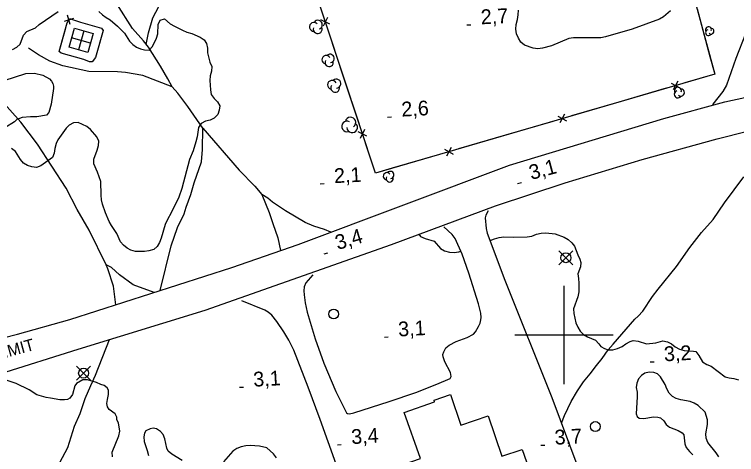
# Model space of a CAD drawing. Extents: x 336540 to 340074, y 5572036 to 5573747.
# Drawn here: x 338688.2 to 338835.1, y 5572575.7 to 5572665.2 of the extents above; entities that cross this region are included whole.
import ezdxf

# ---------------------------------------------------------------- set-up
doc = ezdxf.new("R2010")
doc.units = 0
for name, color, linetype in [('Niveau 15', 7, 'Continuous'), ('Niveau 19', 7, 'Continuous'), ('Niveau 2', 7, 'Continuous'), ('Niveau 21', 7, 'Continuous'), ('Niveau 22', 7, 'Continuous'), ('Niveau 3', 7, 'Continuous'), ('Niveau 31', 7, 'Continuous'), ('Niveau 34', 7, 'Continuous'), ('Niveau 36', 7, 'Continuous'), ('Niveau 37', 7, 'Continuous'), ('Niveau 44', 7, 'Continuous'), ('Niveau 61', 7, 'Continuous')]:
    doc.layers.add(name, color=color, linetype=linetype)

msp = doc.modelspace()

# ---------------------------------------------------------------- linework, layer by layer
at = {"layer": 'Niveau 19'}
for points in [[(338784.58, 5572625.22), (338784.09, 5572624.38), (338783.97, 5572623.8), (338784.13, 5572621.66), (338784.37, 5572620.68), (338787.96, 5572611.12), (338797.47, 5572587.28), (338802.8, 5572573.1), (338805.11, 5572566.74), (338808.23, 5572557.64), (338810.53, 5572550.33), (338811.76, 5572545.84), (338811.43, 5572545.61), (338800.87, 5572541.47)], [(338748.88, 5572612.25), (338747.46, 5572610.59), (338747.15, 5572609.77), (338747.09, 5572608.96), (338747.15, 5572608.16), (338747.37, 5572606.53), (338747.76, 5572604.6), (338749.37, 5572599.21), (338751.14, 5572594.22), (338753.57, 5572588.48), (338755.76, 5572584.14), (338755.92, 5572584.02), (338756.37, 5572583.93), (338757.25, 5572584.12), (338764.4, 5572586.42), (338769.81, 5572588.31), (338774.12, 5572589.97), (338776.82, 5572591.11), (338777.02, 5572591.55), (338776.89, 5572592.37), (338775.73, 5572594.54), (338775.37, 5572595.51), (338775.36, 5572596.04), (338775.51, 5572596.57), (338775.97, 5572597.35), (338776.59, 5572597.94), (338778.03, 5572598.69), (338780.3, 5572599.49), (338781.59, 5572600.18), (338782.01, 5572600.62), (338782.62, 5572601.74), (338782.9, 5572602.38), (338783.08, 5572603.04), (338783.13, 5572603.52), (338783.07, 5572604.42), (338782.59, 5572606.31), (338780.64, 5572612.59), (338779.29, 5572616.42), (338777.84, 5572619.63), (338777.23, 5572620.39), (338775.53, 5572621.95)], [(338771.5, 5572542.82), (338764.94, 5572540.36), (338764.6, 5572540.37), (338764.36, 5572540.61), (338762.09, 5572547.39), (338758.93, 5572558.21), (338756.87, 5572564.64), (338750.38, 5572582.79), (338747.93, 5572589.39), (338745.02, 5572596.87), (338743.99, 5572598.95), (338743, 5572600.63), (338741.57, 5572602.74), (338740.53, 5572603.99), (338739.85, 5572604.59), (338739.12, 5572605.03), (338734.43, 5572606.91)]]:
    msp.add_lwpolyline(points, dxfattribs=at)
at = {"layer": 'Niveau 2'}
for points in [[(338687.86, 5572658.06), (338688.7, 5572658.53), (338689.36, 5572659.16), (338690.06, 5572660.98), (338690.73, 5572661.72), (338692.52, 5572662.49), (338693.24, 5572663.13), (338697.14, 5572665.8)], [(338821.6, 5572665.94), (338820.21, 5572664.73), (338819.37, 5572664.2), (338813.83, 5572662.17), (338808.38, 5572660.64), (338807.48, 5572660.46), (338804.78, 5572660.4), (338801.9, 5572660.45), (338800.95, 5572660.26), (338797.42, 5572658.83), (338795.62, 5572658.34), (338794.67, 5572658.21), (338793.71, 5572658.3), (338791.95, 5572658.93), (338791.21, 5572659.54), (338790.69, 5572660.37), (338790.34, 5572661.26), (338790.15, 5572662.21), (338790.25, 5572663.17), (338790.52, 5572664.13), (338790.67, 5572665.09), (338790.71, 5572666.05)], [(338705.38, 5572665.76), (338706.12, 5572665.1), (338706.86, 5572664.55), (338707.71, 5572664.07), (338709.2, 5572662.8), (338710.58, 5572661.37), (338711.62, 5572659.76), (338712.31, 5572659.05), (338713.05, 5572658.56), (338713.84, 5572658.18), (338714.69, 5572657.97), (338715.65, 5572657.94), (338716.31, 5572658.68), (338717.13, 5572660.33), (338717.4, 5572661.24), (338717.43, 5572663.15), (338717.86, 5572664.01), (338718.76, 5572664.31), (338719.9, 5572663.26), (338720.76, 5572662.78), (338722.41, 5572661.97), (338723.31, 5572661.59), (338724.28, 5572661.33), (338725.98, 5572660.53), (338726.78, 5572660.04), (338727.3, 5572659.26), (338727.48, 5572658.31), (338727.5, 5572657.41), (338727.98, 5572655.51), (338728.33, 5572654.61), (338728.29, 5572653.66), (338728.02, 5572652.69), (338727.98, 5572651.74), (338728.07, 5572649.83), (338728.25, 5572648.87), (338728.83, 5572648.1), (338729.52, 5572647.44), (338729.98, 5572646.6), (338729.88, 5572645.7), (338729.56, 5572644.8), (338728.84, 5572644.1), (338728, 5572643.69), (338727.05, 5572643.45), (338726.21, 5572642.98), (338725.66, 5572642.18), (338725.41, 5572640.26), (338725.14, 5572639.3), (338724.55, 5572637.43), (338723.85, 5572635.67), (338722.25, 5572629.79), (338721.66, 5572628.03), (338720.19, 5572624.96), (338719.26, 5572623.36), (338718.88, 5572622.46), (338718.08, 5572619.68), (338717.75, 5572618.78), (338717.26, 5572617.98), (338716.54, 5572617.4), (338715.58, 5572617.1), (338714.68, 5572616.97)], [(338686.15, 5572651.76), (338690.53, 5572653.16), (338692.33, 5572653.22), (338694, 5572652.86), (338695.33, 5572652.12), (338695.74, 5572651.63), (338696.01, 5572651.13), (338696.14, 5572650.62), (338696.17, 5572650.09), (338695.7, 5572646.93), (338695.2, 5572645.23), (338694.71, 5572644.71), (338692.79, 5572644.33), (338691.49, 5572644.39), (338689.81, 5572644.25), (338688.73, 5572643.81), (338688.41, 5572643.57), (338688.23, 5572643.31), (338686.24, 5572642.14)], [(338714.68, 5572616.97), (338712.82, 5572616.98), (338711.92, 5572617.24), (338711.12, 5572617.62), (338710.38, 5572618.28), (338709.8, 5572618.94), (338709.04, 5572620.61), (338707.95, 5572622.22), (338707.48, 5572623.05), (338706.72, 5572624.83), (338706.13, 5572626.56), (338705.95, 5572627.46), (338705.87, 5572628.41), (338705.77, 5572631.22), (338705.12, 5572633.07), (338704.36, 5572634.79), (338704.34, 5572635.75), (338705.05, 5572637.56), (338705.31, 5572638.53), (338705.36, 5572639.43), (338705, 5572640.32), (338703.68, 5572641.75), (338702.94, 5572642.41), (338701.18, 5572643.22), (338700.22, 5572643.14), (338699.38, 5572642.67), (338698.72, 5572642.04), (338697.07, 5572639.7), (338696.68, 5572638.9), (338696.42, 5572637.94), (338696.32, 5572636.98), (338695.94, 5572636.07), (338693.6, 5572634.39), (338692.71, 5572634.03), (338691.75, 5572634.18), (338690.9, 5572634.44), (338690.1, 5572634.93), (338689.47, 5572635.7), (338688.43, 5572637.31), (338687.63, 5572637.91)], [(338770.43, 5572620.46), (338770.81, 5572620), (338771.72, 5572619.62), (338773.59, 5572619.05), (338774.85, 5572617.56), (338775.7, 5572617.07), (338776.66, 5572616.86), (338777.62, 5572616.77), (338778.58, 5572616.91), (338779, 5572617.06)], [(338784.94, 5572619.17), (338785.86, 5572619.54), (338786.82, 5572619.84), (338787.77, 5572619.98), (338789.69, 5572619.85), (338792.5, 5572619.97), (338793.46, 5572620.1), (338794.36, 5572620.46), (338795.31, 5572620.7), (338796.27, 5572620.78), (338798.19, 5572620.54), (338800, 5572619.85), (338800.85, 5572619.42), (338801.59, 5572618.76), (338802.11, 5572618.04), (338802.76, 5572616.26), (338803.22, 5572615.42), (338803.4, 5572614.75), (338803.3, 5572613.85), (338802.76, 5572612.43), (338802.95, 5572611.48), (338803.02, 5572610.53), (338802.99, 5572608.73), (338802.78, 5572607.77), (338801.92, 5572605.28), (338801.99, 5572604.32), (338802.41, 5572602.48), (338802.76, 5572601.58), (338803.23, 5572600.75), (338803.91, 5572600.09), (338804.76, 5572599.6), (338806.35, 5572598.91), (338807.04, 5572598.19), (338807.44, 5572597.64), (338808.18, 5572597.21), (338808.97, 5572596.94), (338809.93, 5572596.96), (338810.88, 5572597.21), (338811.78, 5572597.62), (338812.56, 5572598.2), (338813.4, 5572598.67), (338814.07, 5572598.85), (338815.03, 5572598.71), (338816.73, 5572598.18), (338818.64, 5572598.39), (338820.04, 5572598.76), (338821, 5572598.56), (338821.85, 5572598.18), (338822.6, 5572597.58), (338823.45, 5572597.09), (338824.41, 5572596.83), (338826.33, 5572596.71), (338826.78, 5572596.6), (338827.41, 5572595.83), (338828.16, 5572594.5), (338829.01, 5572594.01), (338829.92, 5572593.64), (338832.72, 5572591.45), (338833.56, 5572591.25), (338834.52, 5572591.15), (338835.48, 5572590.89)], [(338831.44, 5572575.18), (338830.92, 5572576.02), (338829.2, 5572578.11), (338828.91, 5572579.01), (338828.78, 5572579.85), (338829.15, 5572581.76), (338829.13, 5572582.72), (338828.66, 5572584.28), (338827.28, 5572585.66), (338826.43, 5572586.09), (338825.64, 5572586.46), (338823.72, 5572586.81), (338822.76, 5572587.07), (338822.02, 5572587.45), (338821.33, 5572588.17), (338820.87, 5572589), (338820.52, 5572589.89), (338819.59, 5572591.5), (338818.96, 5572592.05), (338818.23, 5572592.37), (338817.27, 5572592.4), (338816.43, 5572592.22), (338815.7, 5572591.75), (338815.15, 5572591.07), (338814.77, 5572590.21), (338814.67, 5572589.31), (338814.85, 5572588.36)], [(338708.15, 5572575.17), (338708.08, 5572576.13), (338709.43, 5572579.47), (338709.64, 5572580.43), (338709.39, 5572582.11), (338709.04, 5572582.72), (338709.03, 5572583.28), (338708.74, 5572583.95), (338707.49, 5572584.82), (338707.14, 5572585.38), (338707.02, 5572586.05), (338707.12, 5572586.89), (338707.38, 5572587.86), (338707.37, 5572588.75), (338707.08, 5572589.2), (338706.45, 5572589.69), (338705.77, 5572589.9), (338704.92, 5572590.33), (338703.11, 5572590.85), (338702.15, 5572590.89), (338700.81, 5572590.13), (338700.48, 5572589.61), (338700, 5572587.86), (338699.51, 5572587.12), (338699.01, 5572586.83), (338698.39, 5572586.76), (338697.43, 5572586.79), (338695.56, 5572587.15), (338694.66, 5572587.24), (338692.79, 5572587.82), (338691.2, 5572588.85), (338688.59, 5572590.08), (338686.77, 5572590.72)], [(338814.85, 5572588.36), (338814.87, 5572587.41), (338814.64, 5572583.97), (338814.87, 5572583.42), (338815.27, 5572583.09), (338816.23, 5572583), (338818.14, 5572583.32), (338819.04, 5572583.28), (338819.61, 5572583.13), (338820.29, 5572582.52), (338820.75, 5572581.8), (338821.44, 5572581.26), (338823.19, 5572580.57), (338823.99, 5572580.08), (338824.33, 5572579.69), (338824.53, 5572577.84), (338824.83, 5572577.06), (338825.46, 5572576.29), (338826.14, 5572575.63)], [(338722.36, 5572574.42), (338720.2, 5572575.72), (338719.46, 5572576.38), (338719.22, 5572576.93), (338718.8, 5572578.83), (338718.44, 5572579.73), (338717.93, 5572580.33), (338717.13, 5572580.88), (338716.45, 5572581.03), (338715.83, 5572580.9), (338714.94, 5572580.49), (338714.66, 5572580.04), (338714.51, 5572579.25), (338714.58, 5572578.29), (338715.23, 5572576.45), (338715.47, 5572575.5)], [(338741.5, 5572575.01), (338740.93, 5572575.78), (338739.55, 5572577.04), (338738.08, 5572577.35), (338736.17, 5572577.53), (338735.27, 5572577.45), (338734.31, 5572577.26), (338733.42, 5572576.91), (338732.64, 5572576.38), (338730.76, 5572574.15)]]:
    msp.add_lwpolyline(points, dxfattribs=at)
at = {"layer": 'Niveau 21'}
for points in [[(338685.17, 5572592.07), (338701.15, 5572597.11), (338727.04, 5572605.03), (338764.87, 5572618.37), (338786.03, 5572626.24), (338800.21, 5572630.91), (338815.9, 5572635.67), (338831.12, 5572639.89), (338862.77, 5572647.87), (338883.05, 5572652.31), (338890.8, 5572653.67), (338899.54, 5572654.73), (338907.49, 5572654.9), (338916.15, 5572654.09), (338925.7, 5572652.63), (338940.89, 5572649.74), (338955.75, 5572646.32), (338970.49, 5572642.38), (338983.35, 5572638.36), (338994.36, 5572634.26), (338999.36, 5572631.94), (339002.67, 5572630.04), (339006.34, 5572627.14), (339008.12, 5572625.03)], [(338672.08, 5572595.85), (338688.82, 5572600.14), (338699.52, 5572603.15), (338732.42, 5572613.74), (338745.92, 5572618.39), (338788.88, 5572634.5), (338820.3, 5572644), (338832.66, 5572647.41), (338851.44, 5572651.46), (338852.3, 5572651.84)]]:
    msp.add_lwpolyline(points, dxfattribs=at)
at = {"layer": 'Niveau 22'}
for points in [[(338715.03, 5572659.09), (338715.48, 5572661.42), (338716.35, 5572664.53), (338717.61, 5572666.81), (338718.43, 5572668.63), (338718.8, 5572669.82), (338719.92, 5572672.25), (338721.56, 5572675.08), (338723.3, 5572678.36), (338724.72, 5572680.63), (338726.31, 5572682.28), (338728.31, 5572683.94), (338729.62, 5572686.2), (338730.44, 5572689.03), (338730.56, 5572691.81), (338730.43, 5572693.74), (338729.96, 5572696.22), (338728.49, 5572701.14), (338727.11, 5572704.69), (338725.68, 5572707.93), (338724.16, 5572710.14), (338722.59, 5572711.84)], [(338720.27, 5572650.44), (338719.43, 5572652.1), (338717.95, 5572654.64), (338715.46, 5572658.53), (338714.48, 5572659.81), (338712.24, 5572662.35), (338709.02, 5572667.33), (338707.7, 5572669.55), (338706.54, 5572671.69), (338705.6, 5572673.81), (338703.75, 5572676.7), (338701.94, 5572681.6)], [(338842.61, 5572676.52), (338840.83, 5572671.36), (338834.93, 5572656.19), (338833, 5572650.77), (338832.27, 5572649.48), (338830.21, 5572646.96), (338830.21, 5572646.82)], [(338726.56, 5572642.03), (338723.45, 5572646.48), (338721.44, 5572649.16), (338720.27, 5572650.44), (338714.32, 5572652.76), (338710.78, 5572653.4), (338709.2, 5572653.54), (338703.34, 5572653.58), (338698.08, 5572654.72), (338695.42, 5572655.7), (338693.15, 5572656.97), (338691.08, 5572658.32)], [(338708.82, 5572606.14), (338708.38, 5572609.9), (338707.19, 5572613.45), (338706.86, 5572614.23), (338703.4, 5572621.3), (338700.97, 5572625.49), (338698.71, 5572629.85), (338692.89, 5572638.8), (338689.5, 5572643.27), (338685, 5572648.3), (338683.63, 5572650.29)], [(338717.85, 5572609.05), (338720.09, 5572618.09), (338721.37, 5572621.86), (338722.74, 5572624.65), (338723.11, 5572626.01), (338724.09, 5572628.58), (338724.75, 5572630.95), (338726.27, 5572635.22), (338726.45, 5572637.68), (338726.56, 5572642.03), (338733.93, 5572633.52), (338737.13, 5572630.25), (338738.54, 5572628.53), (338740.03, 5572624.89), (338740.8, 5572622.69), (338741.75, 5572619.76), (338742.34, 5572617.15)], [(338799.45, 5572582.02), (338800.08, 5572583.61), (338801.41, 5572586.44), (338802.69, 5572588.59), (338803.92, 5572590.46), (338805.27, 5572592.05), (338806.56, 5572593.79), (338807.7, 5572595.17), (338808.97, 5572596.94), (338809.95, 5572598.13), (338814.36, 5572603.21), (338815.07, 5572603.83), (338816.01, 5572604.86), (338817.97, 5572607.78), (338819.13, 5572609.33), (338822.88, 5572613.94), (338825.57, 5572617.81), (338827.96, 5572620.84), (338830.29, 5572623.47), (338832.6, 5572626.84), (338836.55, 5572632.17)], [(338752.59, 5572620.89), (338751.26, 5572621.47), (338749.1, 5572622.13), (338747.32, 5572622.89), (338743.32, 5572625.21), (338740.73, 5572627.02), (338739.77, 5572627.81), (338738.54, 5572628.53)], [(338716.62, 5572608.65), (338712.36, 5572610.17), (338709.62, 5572612.22), (338707.93, 5572613.74), (338706.86, 5572614.23)], [(338685.56, 5572551.93), (338692.05, 5572563.88), (338699.1, 5572577.09), (338700.45, 5572581.4), (338701.59, 5572584.01), (338702.63, 5572587.09), (338703.75, 5572589.71), (338704.74, 5572591.78), (338707.58, 5572599.07)]]:
    msp.add_lwpolyline(points, dxfattribs=at)
at = {"layer": 'Niveau 3'}
for p, q in [((338780.24, 5572663.05), (338781.05, 5572663.09)), ((338764.1, 5572644.28), (338764.89, 5572644.33)), ((338750.4, 5572630.74), (338751.21, 5572630.78)), ((338790.53, 5572630.79), (338791.3, 5572631.01)), ((338751.18, 5572616.49), (338751.95, 5572616.71)), ((338763.45, 5572599.54), (338764.24, 5572599.59)), ((338817.5, 5572594.5), (338818.3, 5572594.54)), ((338733.98, 5572589.34), (338734.79, 5572589.38)), ((338753.89, 5572577.66), (338754.69, 5572577.71)), ((338795.26, 5572577.54), (338796.06, 5572577.59))]:
    msp.add_line(p, q, dxfattribs=at)
at = {"layer": 'Niveau 31'}
msp.add_lwpolyline([(338791.46, 5572576.71), (338801.82, 5572547.2), (338799.18, 5572546.27), (338800.87, 5572541.47), (338775.37, 5572532.49), (338761.58, 5572571.66), (338770.76, 5572574.89), (338767.48, 5572584.21), (338773.66, 5572586.38), (338773.55, 5572586.7), (338776.9, 5572587.85), (338779.02, 5572581.66), (338784.54, 5572583.55), (338787.36, 5572575.31), (338791.46, 5572576.71)], dxfattribs=at)
at = {"layer": 'Niveau 34'}
for p, q in [((338702.33, 5572661.83), (338701.24, 5572657.98)), ((338703.71, 5572659.36), (338699.86, 5572660.45))]:
    msp.add_line(p, q, dxfattribs=at)
msp.add_lwpolyline([(338699.32, 5572658.52), (338700.41, 5572662.37), (338704.26, 5572661.28), (338703.17, 5572657.43), (338699.32, 5572658.52)], close=True, dxfattribs=at)
at = {"layer": 'Niveau 36'}
for p, q in [((338801.75, 5572614.26), (338798.93, 5572617.08)), ((338798.93, 5572614.26), (338801.75, 5572617.08)), ((338703.68, 5572590.8), (338700.86, 5572593.62)), ((338700.86, 5572590.8), (338703.68, 5572593.62))]:
    msp.add_line(p, q, dxfattribs=at)
for centre in [(338800.35, 5572615.69), (338753.14, 5572604.25), (338702.28, 5572592.22), (338806.33, 5572581.36)]:
    msp.add_circle(centre, 1, dxfattribs=at)
at = {"layer": 'Niveau 37'}
for p, q in [((338700.24, 5572664.35), (338698.32, 5572663.78)), ((338699.56, 5572663.11), (338698.99, 5572665.03)), ((338751.91, 5572664.56), (338751.01, 5572662.77)), ((338752.35, 5572663.22), (338750.56, 5572664.12)), ((338821.77, 5572651.22), (338823.53, 5572650.26)), ((338823.13, 5572651.62), (338822.17, 5572649.86)), ((338798.74, 5572644.48), (338800.49, 5572643.52)), ((338800.1, 5572644.88), (338799.13, 5572643.13)), ((338759.88, 5572640.43), (338758.09, 5572641.33)), ((338759.43, 5572641.77), (338758.53, 5572639.98)), ((338777.06, 5572638.14), (338776.1, 5572636.39)), ((338775.7, 5572637.75), (338777.46, 5572636.79))]:
    msp.add_line(p, q, dxfattribs=at)
for points in [[(338817.1, 5572702.98), (338830.61, 5572653.07), (338761.62, 5572632.89), (338745.1, 5572682.93), (338816.99, 5572703.04)], [(338827.03, 5572666.3), (338829.64, 5572656.65)], [(338702.32, 5572656), (338697.71, 5572657.32), (338697.35, 5572657.65), (338698.96, 5572663.48), (338699.43, 5572664.35), (338701.67, 5572663.6), (338705.95, 5572662.42), (338706.29, 5572661.93), (338704.68, 5572656.44), (338704.04, 5572655.57), (338703.52, 5572655.55), (338702.32, 5572656)], [(338701.02, 5572663.82), (338701.67, 5572663.6), (338705.95, 5572662.42), (338706.29, 5572661.93), (338705.09, 5572657.82)], [(338702.32, 5572656), (338697.71, 5572657.32), (338697.35, 5572657.65), (338698.61, 5572662.2)], [(338755.22, 5572652.27), (338752.09, 5572661.77)], [(338705.09, 5572657.82), (338704.68, 5572656.44), (338704.04, 5572655.57), (338703.52, 5572655.55), (338702.32, 5572656)], [(338829.64, 5572656.65), (338830.61, 5572653.07), (338824.57, 5572651.3)], [(338758.36, 5572642.78), (338755.22, 5572652.27)], [(338820.73, 5572650.18), (338811.13, 5572647.37)], [(338811.13, 5572647.37), (338801.53, 5572644.57)], [(338797.7, 5572643.44), (338788.1, 5572640.63)], [(338788.1, 5572640.63), (338778.5, 5572637.83)], [(338765.06, 5572633.9), (338761.62, 5572632.89), (338759.61, 5572638.98)], [(338774.66, 5572636.7), (338765.06, 5572633.9)]]:
    msp.add_lwpolyline(points, dxfattribs=at)
at = {"layer": 'Niveau 44'}
for centre, radius, start, end in [((338749.13, 5572662.66), 0.901, 41.0653, 268.5223), ((338749.92, 5572663.1), 0.901, 285.733, 148.4173), ((338749.89, 5572662.2), 0.901, 162.9115, 28.6), ((338829.35, 5572662.08), 0.599, 343.0204, 210.4775), ((338829.36, 5572661.49), 0.599, 104.8666, 330.5552), ((338829.87, 5572661.79), 0.599, 227.6881, 90.3725), ((338752.41, 5572656.24), 0.844, 274.2484, 136.9327), ((338751.6, 5572655.99), 0.844, 29.5807, 257.0378), ((338752.22, 5572655.42), 0.844, 151.4269, 17.1155), ((338752.82, 5572650.88), 0.905, 27.3498, 254.8068), ((338753.69, 5572651.12), 0.905, 272.0175, 134.7018), ((338753.45, 5572650.25), 0.905, 149.196, 14.8846), ((338823.12, 5572649.65), 0.719, 342.1629, 209.62), ((338823.12, 5572648.93), 0.719, 104.0091, 329.6977), ((338823.74, 5572649.29), 0.719, 226.8306, 89.5149), ((338756.56, 5572643.22), 1.07, 305.6982, 168.3826), ((338755.85, 5572642.41), 1.07, 61.0305, 288.4876), ((338756.9, 5572642.21), 1.07, 182.8767, 48.5653), ((338763.96, 5572632.28), 0.732, 32.7772, 260.2343), ((338764.53, 5572631.82), 0.732, 154.6234, 20.312), ((338764.65, 5572632.54), 0.732, 277.4449, 140.1293)]:
    msp.add_arc(centre, radius, start, end, dxfattribs=at)
at = {"layer": 'Niveau 61'}
for points in [[(338800, 5572590), (338800, 5572610)], [(338790, 5572600), (338810, 5572600)]]:
    msp.add_lwpolyline(points, dxfattribs=at)

# ---------------------------------------------------------------- texts
at = {"layer": 'Niveau 15'}
msp.add_text('NASHIPETIMIT', height=2.4, rotation=15.3799, dxfattribs=at).set_placement((338670.82, 5572591.02))
at = {"layer": 'Niveau 3'}
for s, rotation, p in [('2,7    ', 3.1182, (338783.13, 5572663.17)), ('2,6    ', 3.1182, (338766.98, 5572644.4)), ('3,1    ', 15, (338793.32, 5572631.51)), ('2,1    ', 3.1182, (338753.29, 5572630.86)), ('3,4    ', 16.36, (338753.95, 5572617.26)), ('3,1    ', 3.1182, (338766.32, 5572599.67)), ('3,2    ', 3.1182, (338820.38, 5572594.62)), ('3,1    ', 3.1182, (338736.87, 5572589.46)), ('3,4    ', 3.1182, (338756.78, 5572577.78)), ('3,7    ', 3.1182, (338798.14, 5572577.66))]:
    msp.add_text(s, height=3, rotation=rotation, dxfattribs=at).set_placement(p)

doc.saveas('drawing.dxf')
